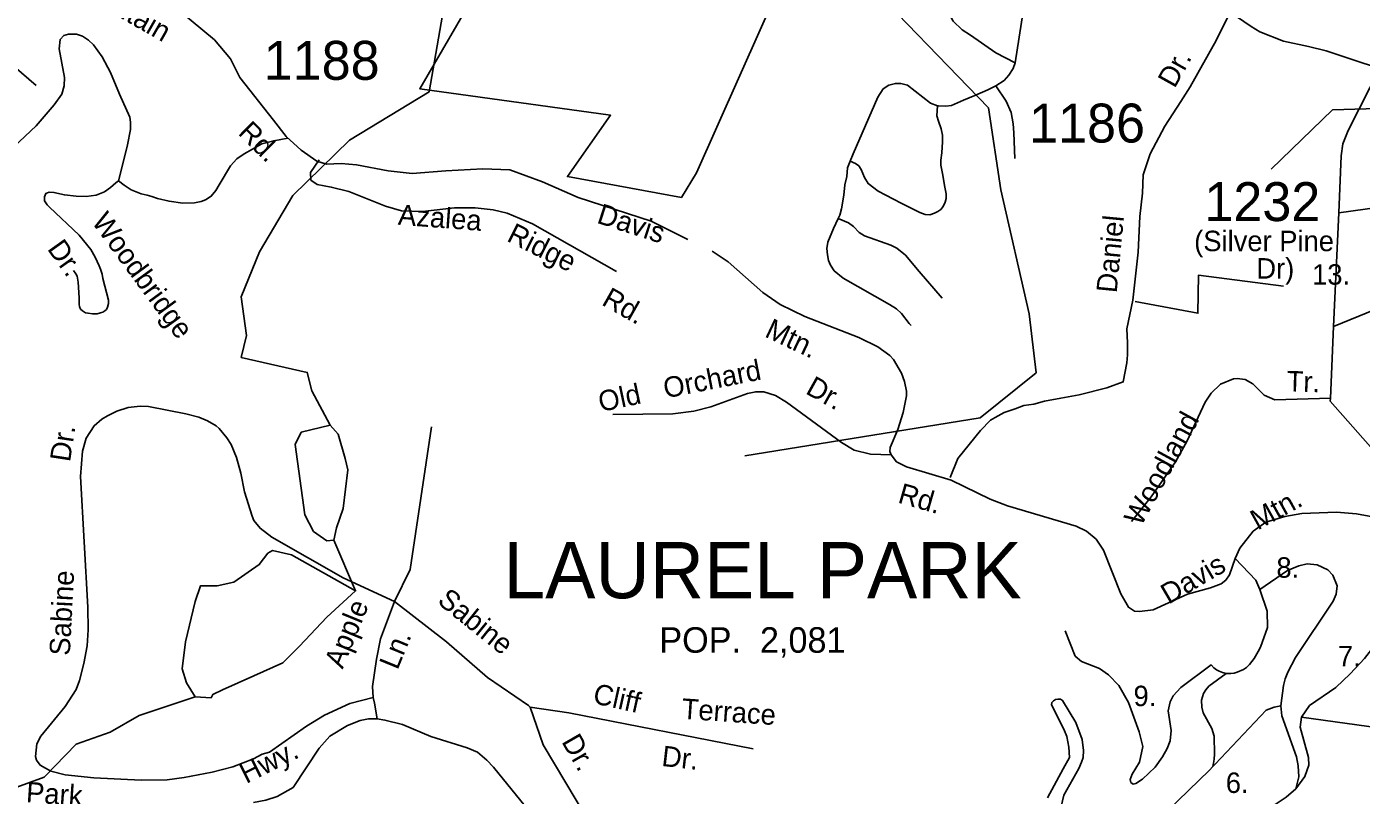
# Model space of a CAD drawing. Extents: x 884530 to 1028605, y 526725 to 653634.
# Drawn here: x 954305 to 958588, y 587102 to 589570 of the extents above; entities that cross this region are included whole.
import ezdxf

# ---------------------------------------------------------------- set-up
doc = ezdxf.new("R2010")
doc.units = 0
for name, color, linetype in [('Exist Boundary Political City Limit New', 7, 'Continuous'), ('Exist Civil Demographics City Label', 7, 'Continuous'), ('Exist Hydrographic Creek Single Shore', 7, 'Continuous'), ('Exist Hydrographic Pond Over 1500 Sq Ft', 7, 'Continuous'), ('Exist Road Non-System Type 51', 7, 'Continuous'), ('Exist Road Non-System Type 51 Label', 7, 'Continuous'), ('Exist Road Secondary Type 51 Attributed', 7, 'Continuous'), ('Exist Road Secondary Type 51 Label', 7, 'Continuous'), ('Exist Road Secondary Type 51 Number Label', 7, 'Continuous'), ('Map Preparation Boundary City Limit Buffer Line', 7, 'Continuous')]:
    doc.layers.add(name, color=color, linetype=linetype)

msp = doc.modelspace()

# ---------------------------------------------------------------- linework, layer by layer
at = {"layer": 'Exist Boundary Political City Limit New'}
msp.add_lwpolyline([(955758.4, 589700.9), (955566.1, 589370.1), (956178.5, 589285.1), (956039.9, 589088.3), (956405.6, 589021.6), (956453.9, 589100.1), (956797.8, 589872.8)], dxfattribs=at)
at = {"layer": 'Exist Hydrographic Creek Single Shore'}
msp.add_line((955290, 587921.1), (955360.3, 587757.9), dxfattribs=at)
for points in [[(955278.8, 588289.7), (955219.8, 588399.9), (955205.1, 588459.3), (954993.3, 588507.7), (955010.2, 588578.1), (954993.3, 588701.9), (955052.3, 588846.3), (955159, 589027.9), (955340.3, 589204.8), (955596.1, 589360.4), (955687, 589884.5), (955847.2, 590087.2), (955988.7, 590263.9), (956027.9, 590435.9), (956037, 590571.8), (956040, 590617), (955991.7, 590737.8), (955901.2, 590801.1), (955889.1, 590834.3), (955898.2, 590858.5)], [(956609.4, 588191.5), (957364.2, 588314.1), (957544.3, 588458.2), (957521.3, 588647.7), (957430.8, 589046.1), (957391.5, 589308.7), (956969.2, 589746.3), (956887.7, 589927.4), (956928.6, 590423.1), (956872.9, 590499.8), (956272, 590728.4)], [(954845.7, 587417.4), (954665.7, 587358.4), (954572.9, 587304.9), (954463.3, 587265.5), (954360.6, 587160), (954152.6, 587084)]]:
    msp.add_lwpolyline(points, dxfattribs=at)
at = {"layer": 'Exist Hydrographic Pond Over 1500 Sq Ft'}
for points in [[(955267.5, 587918.3), (955225.3, 587949.2), (955197.2, 588002.7), (955166.3, 588227.8), (955186, 588267.2), (955216.9, 588275.6), (955278.8, 588289.7), (955304.1, 588261.6), (955326.6, 588182.8), (955335, 588146.2), (955320.9, 588022.4), (955298.5, 587960.5), (955290, 587921.1)], [(954845.7, 587417.4), (954817.6, 587462.5), (954803.5, 587507.5), (954814.8, 587594.7), (954845.7, 587724.1), (954862.6, 587774.8), (954916, 587774.8), (954969.4, 587786), (955051, 587842.3), (955079.1, 587878.9), (955093.2, 587887.3), (955155, 587873.3), (955360.3, 587757.9), (955267.5, 587673.5), (955180.3, 587580.6), (955126.9, 587527.2), (955034.1, 587485), (954932.9, 587440), (954902, 587425.9), (954896.3, 587414.6)]]:
    msp.add_lwpolyline(points, close=True, dxfattribs=at)
at = {"layer": 'Exist Road Non-System Type 51'}
for p, q in [((958784.5, 589009.4), (958515, 588971.4)), ((958515, 588971.4), (958498.8, 588607.4)), ((958863.1, 588755.5), (958498.8, 588607.4)), ((958498.8, 588607.4), (958488.3, 588376.4)), ((958395.7, 587352.4), (958680.8, 587313.4))]:
    msp.add_line(p, q, dxfattribs=at)
for points in [[(957735.5, 589949.1), (957660.5, 589880.5), (957635.7, 589843.8), (957619.6, 589811.6), (957606.7, 589780.8), (957593, 589757.4), (957567.3, 589727.6), (957535.4, 589689.4), (957515.2, 589655.7), (957502.9, 589618.2), (957477.3, 589453.2)], [(957477.3, 589453.2), (957414.4, 589485.9), (957333.8, 589541.9), (957307, 589559.4), (957277.9, 589587.4), (957256.8, 589625.9), (957240.5, 589659.7), (957230, 589694.7)], [(954599.1, 589075.1), (954615.4, 589138.1), (954628.4, 589189.8), (954637.7, 589239.7), (954638.3, 589262.7), (954635.3, 589279), (954602.9, 589352.5), (954574.2, 589422.3), (954547, 589472.8), (954519.3, 589510.9), (954503.7, 589526.8), (954483.4, 589539), (954464.6, 589545.5), (954439.3, 589545.6), (954424.3, 589541.5), (954412.3, 589528.6), (954409.1, 589498.2), (954425.8, 589406.1), (954424.6, 589379.9), (954417.1, 589353.1), (954393.4, 589318.3), (954334.8, 589251.6), (954245, 589166.8)], [(957477.3, 589453.2), (957470.9, 589435.3), (957457, 589414), (957441.1, 589396.8), (957415.2, 589379.3)], [(958650, 589442.4), (958544.9, 589236.6), (958528.8, 589193.9), (958523.1, 589155.2), (958515, 588971.4)], [(957228.1, 589316), (957204.9, 589324.3), (957180.3, 589342.8), (957131, 589381.9), (957109.9, 589387.2), (957092.8, 589387.6), (957071.6, 589381.5), (957053.1, 589370), (957035.6, 589343.6), (956956.9, 589161.1), (956947.6, 589138.2)], [(957415.2, 589379.3), (957389.2, 589366.5), (957347.5, 589348.4), (957311.3, 589333.5), (957272.2, 589316.8), (957254.2, 589314.6), (957230.9, 589315), (957228.1, 589316)], [(957415.2, 589379.3), (957447.7, 589330.9), (957463.5, 589293.8), (957470.5, 589257.7), (957472.4, 589229), (957476, 589146)], [(957228.1, 589316), (957225.7, 589283.2), (957231.1, 589266.3), (957239.8, 589241.4), (957243.2, 589221.1), (957243.9, 589200.2), (957241.9, 589164.6), (957238.4, 589141.5), (957238.1, 589125), (957244.2, 589093), (957250.5, 589060.2), (957255.5, 589033.2), (957255.8, 589017.9), (957252, 589005.8), (957245.3, 588992.3), (957237.8, 588982.4), (957228.9, 588975.9), (957218, 588970.6), (957202.7, 588966), (957187.7, 588966.4), (957171, 588972.7), (957111.5, 589002.5), (957036.7, 589041.6), (957004.7, 589065.9), (956993.3, 589085.2), (956982.7, 589111.1), (956975.3, 589122.6), (956964.5, 589130.7), (956947.6, 589138.2)], [(955142.7, 589211.6), (955097.7, 589203.6), (955059.7, 589193.6), (955029.2, 589176.8), (955002.4, 589161.8), (954979.3, 589144.9), (954959.3, 589122.5), (954922.6, 589062), (954912, 589044), (954897.1, 589025.2), (954878.3, 589014.1), (954864.6, 589008.4), (954842.8, 589004.1), (954806.1, 589003.4), (954761.8, 589009.1), (954724.3, 589018.4), (954706.3, 589024), (954691.3, 589029), (954672.7, 589032.8), (954639.7, 589045.8), (954617.8, 589060.8), (954599.1, 589075.1)], [(955243.2, 589142.2), (955215.2, 589100.9), (955217, 589077), (955237.2, 589062.9), (955282.4, 589054.8), (955338.9, 589040), (955456.1, 588993), (955507.4, 588978.4), (955575.5, 588976.7), (955678.1, 588987.6), (955744.5, 588987.9), (955801.6, 588981.2), (955846.4, 588971.3), (955927.9, 588936.1), (956197.7, 588783.6)], [(956947.6, 589138.2), (956938.8, 589116.2), (956936.5, 589089), (956930.4, 589061.3), (956926.5, 589028.7), (956919.8, 588984.3), (956913.8, 588964.4), (956908.8, 588953.8)], [(954599.1, 589075.1), (954591, 589068.3), (954573.5, 589053.3), (954554.2, 589039.6), (954527.4, 589028.4), (954495.6, 589024), (954463.8, 589025.9), (954425.8, 589029.6), (954392.2, 589037.7), (954376.6, 589038.4), (954365.9, 589034), (954361.6, 589022.8), (954362.2, 589010.3), (954370, 588998.1), (954378.3, 588990.3), (954473, 588900.3), (954510.5, 588854.6), (954524.3, 588829.5), (954537.5, 588801.9), (954541.8, 588791.1), (954546.5, 588775), (954549.2, 588761.2), (954567.3, 588691.2), (954567.3, 588680.5), (954564.5, 588669.3), (954560.4, 588661.3), (954555.9, 588657.1), (954549.2, 588653.1), (954541.6, 588650.6), (954531.1, 588648.1), (954515.6, 588647.5), (954501.9, 588649.4), (954493.1, 588651.3), (954483.5, 588656.8), (954477.5, 588662.9), (954473.9, 588671.1), (954473.2, 588678.1), (954472.8, 588698.5), (954470.3, 588749.6), (954466.4, 588768.1), (954462.6, 588776.5), (954455.2, 588786.7)], [(956908.8, 588953.8), (956893.9, 588921.4), (956875.9, 588877.4), (956872.8, 588857.6), (956874.1, 588836.9), (956878.1, 588818.4), (956884.7, 588804.4), (956896.5, 588785.7), (956924.7, 588762.6), (957073.8, 588677.1), (957096, 588664.2), (957111.7, 588648.6), (957136.8, 588617), (957142.8, 588610.4)], [(956908.8, 588953.8), (956942.3, 588940.2), (956958.1, 588927.9), (956975.7, 588909.1), (956993.3, 588898.5), (957077.8, 588868.6), (957097.1, 588858), (957124.9, 588835.6), (957168.8, 588783.7), (957242.8, 588697.9)], [(957079.1, 588194.4), (957074.3, 588205.5), (957076, 588218.3), (957100.6, 588276), (957117.4, 588331.2), (957127.9, 588383.9), (957127.8, 588399.4), (957122.2, 588430.6), (957112, 588456.6), (957085.9, 588501.3), (957074.5, 588513.7), (957036.1, 588541.6), (956975.2, 588571.6), (956801.8, 588638.9), (956722.9, 588677.9), (956667.1, 588715.7), (956555.7, 588814.2), (956504.6, 588848.3)], [(957861.9, 588686.8), (958063.5, 588649.6), (958064.7, 588771.7), (958337.5, 588736.4)], [(958488.3, 588376.4), (958310.3, 588371.2), (958275.6, 588386.1), (958239.3, 588422.5), (958214.6, 588436.4), (958189.7, 588440.5), (958177.1, 588438.4), (958135.6, 588421.6), (958106.1, 588393.4), (958086, 588364), (958028, 588238.2), (957991.3, 588172.4), (957913.7, 588059.7), (957850.6, 587980.4)], [(957079.1, 588194.4), (957012.6, 588196.8), (956960.1, 588210.1), (956919.7, 588234.6), (956743.4, 588364.2), (956708.2, 588385.7), (956670.5, 588397.1), (956644.1, 588397.5), (956618, 588391.6), (956500.1, 588348.5), (956446, 588335.3), (956378.8, 588326.6), (956186, 588324.8)], [(958488.3, 588376.4), (958488, 588367.6), (958632.8, 588202.9)], [(955484.6, 587724.3), (955320.2, 587799.7), (955091.2, 587930.9), (955053.8, 587959.3), (955033.8, 587984.2), (955028, 587997.6), (955003.3, 588076.4), (954992.1, 588136.1), (954978.2, 588186.1), (954960.5, 588228), (954947.6, 588249.7), (954922.2, 588279.3), (954913.3, 588288), (954885.1, 588304.4), (954857, 588315.4), (954815.5, 588326.6), (954695.9, 588349.8), (954669.4, 588351.6), (954630.7, 588346.6), (954594.4, 588334.6), (954563.8, 588320.1), (954546.2, 588309.4), (954521.3, 588288.3), (954496.1, 588248.1), (954483.4, 588207.2), (954477.9, 588125.4), (954500.7, 587705.3), (954502.3, 587632.6), (954499, 587581.4), (954488.4, 587524.9), (954474.5, 587470.3), (954463.8, 587441.2), (954428.5, 587386.7), (954350.2, 587291.9), (954337.4, 587266.9), (954333.1, 587226.6), (954336.5, 587214.6), (954347.8, 587198.6), (954382, 587179), (954428.3, 587167), (954520.8, 587157.8), (954672, 587150.3), (954755.8, 587151.6), (954810.2, 587159), (954899.9, 587176.4), (954966.5, 587193.6), (955032.2, 587218.9), (955060.6, 587233.4), (955084.4, 587240.6), (955202.2, 587323.7), (955261, 587358.9), (955342.3, 587396), (955416.6, 587415.9)], [(955484.6, 587724.3), (955534.9, 587827.1), (955604.2, 588285.3)], [(957271.5, 588113.6), (957128.2, 588156.3), (957096.1, 588172), (957079.1, 588194.4)], [(958182.9, 587861.7), (958164.9, 587809.3), (958152.7, 587792.5), (958137.6, 587781.2), (958103.6, 587767.5), (958030, 587747.5), (957919.4, 587697.7), (957875.3, 587692.3), (957860.2, 587693.2), (957840.7, 587705.6), (957815.4, 587749), (957760.1, 587888.9), (957736.5, 587923.7), (957706, 587950.2), (957673, 587966.1), (957451.8, 588031), (957396.1, 588052.8), (957271.5, 588113.6)], [(958820, 587988.1), (958683.5, 587984.6), (958571.8, 588005.2), (958507.6, 588011), (958396.3, 588006.1), (958341.7, 587997.4), (958281.6, 587978.5), (958240.9, 587949.7), (958198.3, 587895.3), (958182.9, 587861.7)], [(958855.3, 587989.6), (958695, 587688), (958631.6, 587584.9), (958597.3, 587541.3), (958551.6, 587491.5), (958506, 587447.9), (958421.8, 587390.1), (958395.7, 587352.4)], [(958182.9, 587861.7), (958248.6, 587793), (958262.4, 587762.6)], [(958329.1, 587388.7), (958337.8, 587454.1), (958343.1, 587475.4), (958352.1, 587497.6), (958376.4, 587544), (958497.6, 587725.5), (958507.2, 587747.1), (958509.6, 587774), (958496.5, 587808.1), (958479.8, 587825.7), (958445.4, 587841.6), (958413.8, 587844.8), (958387.4, 587838.8), (958350.8, 587823.9), (958262.4, 587762.6)], [(955416.6, 587415.9), (955415, 587450.6), (955426.9, 587539.1), (955440, 587603.9), (955484.6, 587724.3)], [(955920.2, 587385.2), (955915.5, 587390.5), (955783.1, 587479.8), (955651.8, 587594.1), (955484.6, 587724.3)], [(958262.4, 587762.6), (958285.8, 587692.5), (958286.5, 587640.7), (958263.6, 587577.5), (958256.7, 587563.2), (958244.3, 587541.4), (958228.8, 587521.5), (958219.5, 587512.2), (958209.4, 587505.5), (958189.1, 587497.5), (958179.1, 587494.4), (958168.4, 587492.9), (958153.5, 587492.6)], [(958153.5, 587492.6), (958142.2, 587495.6), (958131.4, 587500.2), (958122.8, 587504.9), (958114.3, 587511.5), (958105.4, 587520.2), (958008.5, 587447.5), (957983.8, 587420.8), (957974.1, 587402.1), (957967.3, 587372.8), (957977.1, 587309.5), (957973.8, 587276.4), (957965, 587251.9), (957949.9, 587224.9), (957925.6, 587192.5), (957885.8, 587153.5), (957863.9, 587139.6), (957855.7, 587137.6), (957848.2, 587143.3), (957846, 587152.8), (957852.4, 587169.1), (957875.5, 587208.4), (957886.1, 587258.7), (957875, 587305.9), (957840.1, 587399.6), (957809.4, 587454.1), (957776.4, 587488.5), (957747, 587508.6), (957689.3, 587531.7), (957669.1, 587548.8), (957637.2, 587629.8)], [(958153.5, 587492.6), (958098.5, 587451.8), (958088.2, 587439.9), (958081.6, 587428.7), (958074.9, 587407.1), (958075.5, 587384.7), (958079.9, 587366.3), (958108.2, 587315.7), (958115.7, 587291.3), (958116.8, 587233.7), (958115.6, 587217.4), (958113.4, 587204.5), (958110.8, 587194.7)], [(955430, 587347.4), (955421, 587397.9), (955416.6, 587415.9)], [(955920.2, 587385.2), (956045, 587366.2), (956635.7, 587251.1)], [(956164, 586875.3), (956154.6, 586917.8), (956132.8, 586971.7), (956104.9, 587024.6), (955962, 587264), (955920.2, 587385.2)], [(957581, 587093.4), (957631, 587186.7), (957651.2, 587223.2), (957648.7, 587256.6), (957642.5, 587290.1), (957632.7, 587314.2), (957593.5, 587391.7), (957594.4, 587399.6), (957599.4, 587405.4), (957606, 587409.1)], [(957615.3, 587024.9), (957633.1, 587102.6), (957681.1, 587187.6), (957689.7, 587208.1), (957695.1, 587223.4), (957696.4, 587245.4), (957691.3, 587280.7), (957671, 587335.7), (957628.8, 587406.2), (957622.6, 587409.9), (957614.7, 587410.8), (957606, 587409.1)], [(958329.1, 587388.7), (958307.8, 587385.1), (958282.1, 587374.8), (958118.4, 587202), (958110.8, 587194.7)], [(958377.5, 587122.1), (958387.4, 587161.5), (958385, 587196), (958379.3, 587225.4), (958332.3, 587357.3), (958329.1, 587388.7)], [(955430, 587347.4), (955401.8, 587347.4), (955374.5, 587341.9), (955333.8, 587325.5), (955277.3, 587291.1), (955243, 587253), (955160.4, 587127), (955108.7, 587098.4), (955072.6, 587086.4), (955032.4, 587078.3)], [(955905, 586984.6), (955913.6, 587026.8), (955904.1, 587066.3), (955802.6, 587192.4), (955781.6, 587214.5), (955751, 587240), (955718.4, 587254.4), (955601.8, 587290), (955510.7, 587328.9), (955454.2, 587343.4), (955430, 587347.4)], [(958395.7, 587352.4), (958391.1, 587320.2), (958417.7, 587223.6), (958419.6, 587198.7), (958406.8, 587162.4), (958377.5, 587122.1)], [(958110.8, 587194.7), (958100.2, 587182.2), (957965.3, 587051.9), (957955.6, 587039.8), (957952.7, 587034.6), (957952.7, 587027.1), (957956.7, 587018.4), (957963, 587012.1), (957970.5, 587008.1), (957978, 587005.7), (958008.6, 586999.4), (958103.1, 586983.9)], [(958377.5, 587122.1), (958346.4, 587095.9), (958279.4, 587050.7), (958261.2, 587042.1), (958238.2, 587036.1), (958181.5, 587033.5), (958164.3, 587029.4), (958145.2, 587021.3), (958126.2, 587008.7), (958103.1, 586983.9)]]:
    msp.add_lwpolyline(points, dxfattribs=at)
at = {"layer": 'Exist Road Non-System Type 51 Label'}
msp.add_lwpolyline([(953772.8, 589718.9), (954107.7, 589576.4), (954335.6, 589380.4)], dxfattribs=at)
at = {"layer": 'Exist Road Secondary Type 51 Attributed'}
for points in [[(956426.9, 588886.8), (956308.4, 588945.5), (956074.6, 589020.9), (955960.4, 589071.5), (955855.7, 589109.9), (955768.7, 589113.6), (955649.4, 589106.6), (955541.8, 589098.2), (955464.6, 589107), (955363.6, 589125.8), (955314, 589130.4), (955267.2, 589128.6), (955235.4, 589137.9), (955185.9, 589173.5), (955137.2, 589216.5), (955097, 589269.9), (954988.9, 589406.1), (954959, 589466.9), (954907.5, 589527.7), (954794.7, 589620.4)], [(958166.5, 589616.1), (958121.7, 589525.7), (958038.5, 589376.5), (958008.7, 589329.2), (957956.9, 589250.7), (957910.2, 589161.1), (957887.8, 589094), (957885, 589035.4), (957876.7, 588959.9), (957871.1, 588845.3), (957854.3, 588691.6), (957834.8, 588599.4), (957837.6, 588554.7), (957837.6, 588515.6), (957834.8, 588490.4), (957823.6, 588429), (957770.7, 588409.9), (957682, 588387.1), (957623.6, 588377.1), (957571.2, 588366.9), (957536.8, 588358), (957504.2, 588353.5), (957477.3, 588342.3), (957441, 588331.1), (957413.1, 588314.4), (957398.2, 588306.4), (957365.6, 588272.5), (957293, 588183), (957267.9, 588121.6)], [(958166.5, 589616.1), (958234.2, 589570.5), (958261.6, 589553.5), (958338.1, 589522.8), (958418, 589505.9), (958474.7, 589492.5), (958587.5, 589454.4), (958680.6, 589425.1), (958690.3, 589422.9)]]:
    msp.add_lwpolyline(points, dxfattribs=at)
at = {"layer": 'Exist Road Secondary Type 51 Label'}
msp.add_lwpolyline([(958297.8, 589112.4), (958494.8, 589302.1), (958674.7, 589307.9)], dxfattribs=at)
at = {"layer": 'Map Preparation Boundary City Limit Buffer Line'}
msp.add_lwpolyline([(955758.4, 589700.9), (955566.1, 589370.1), (956178.5, 589285.1), (956039.9, 589088.3), (956405.6, 589021.6), (956453.9, 589100.1), (956797.8, 589872.8)], dxfattribs=at)

# ---------------------------------------------------------------- texts
at = {"layer": 'Exist Civil Demographics City Label'}
for s, height, p in [('LAUREL PARK', 180.446, (955834.7, 587734.3)), ('POP.  2,081', 82.021, (956334.9, 587559.4))]:
    msp.add_text(s, height=height, dxfattribs=at).set_placement(p)
at = {"layer": 'Exist Road Non-System Type 51 Label'}
for s, rotation, p in [('Woodbridge', 306.2442, (954511, 588942.9)), ('Davis', 342.1278, (956131.2, 588940.4)), ('Dr.', 305.5289, (954368.9, 588856.1)), ('Mtn.', 334.8082, (956669.6, 588575.5)), ('Orchard', 11.1664, (956354.8, 588375.9)), ('Tr.', 358.1726, (958347.2, 588399.1)), ('Old', 12.0087, (956146.9, 588332.2)), ('Dr.', 330.8192, (956800.8, 588393.4)), ('Woodland', 61.4338, (957880.7, 587962.4)), ('Dr.', 81.3703, (954443.9, 588170)), ('Rd.', 344.0034, (957097.2, 588042.2)), ('Mtn.', 28.9626, (958255.1, 587951.4)), ('Davis', 30.3353, (957969.1, 587713.7)), ('Sabine', 87.0067, (954443.1, 587549)), ('Apple', 67.7388, (955318.8, 587505)), ('Sabine', 321.147, (955619.4, 587720.5)), ('Ln.', 67.7388, (955494.7, 587501.8)), ('Cliff', 347.5109, (956118.6, 587398.1)), ('Terrace', 356.0761, (956405.1, 587347.7)), ('Dr.', 300.0415, (956019.6, 587274.1)), ('Hwy.', 26.5725, (955009.1, 587137.8)), ('Dr.', 353.4594, (956340.3, 587196.3)), ('Park', 356.1683, (954301.4, 587079.7))]:
    msp.add_text(s, height=65.62, rotation=rotation, dxfattribs=at).set_placement(p)
for s, p in [('13.', (958429.7, 588741.3)), ('8.', (958315.2, 587800.4)), ('7.', (958512.5, 587515.7)), ('9.', (957856.7, 587388)), ('6.', (958152.7, 587109.2))]:
    msp.add_text(s, height=65.62, dxfattribs=at).set_placement(p)
at = {"layer": 'Exist Road Secondary Type 51 Label'}
for s, rotation, p in [('Mountain', 330.2685, (954429.3, 589697.9)), ('Dr.', 60.8425, (957988.5, 589369.3)), ('Rd.', 315.2895, (954980, 589225.8)), ('Azalea', 355.7796, (955494.9, 588933.8)), ('Ridge', 333.44, (955842.1, 588882.7)), ('Daniel', 84.5354, (957802.5, 588713)), ('Rd.', 330.5567, (956146.7, 588678.3))]:
    msp.add_text(s, height=65.62, rotation=rotation, dxfattribs=at).set_placement(p)
for s, height, p in [('(Silver Pine', 65.617, (958051.3, 588848.8)), ('Dr)', 65.62, (958250.7, 588760.8))]:
    msp.add_text(s, height=height, dxfattribs=at).set_placement(p)
at = {"layer": 'Exist Road Secondary Type 51 Number Label'}
for s, p in [('1188', (955065.5, 589399)), ('1186', (957521.6, 589197.6)), ('1232', (958084.1, 588945.4))]:
    msp.add_text(s, height=125, dxfattribs=at).set_placement(p)

doc.saveas('drawing.dxf')
